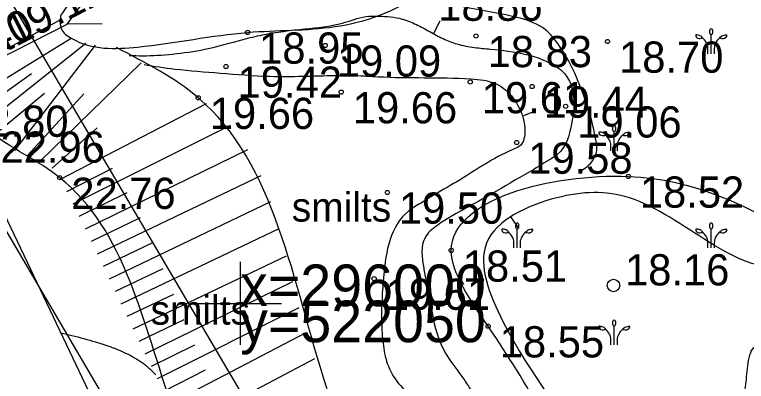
# Model space of a CAD drawing. Extents: x 521824 to 524158, y 294774 to 296228.
# Drawn here: x 522041.87 to 522068.27, y 295997.19 to 296010.41 of the extents above; entities that cross this region are included whole.
import ezdxf

# ---------------------------------------------------------------- set-up
doc = ezdxf.new("R2010")
doc.units = 0
for name, color, linetype in [('7315030100', 7, 'Continuous'), ('CELI_CMAL_####_####_#', 7, 'Continuous'), ('GEOD_ELEM_####_####_#', 7, 'Continuous'), ('GEOD_KORD_####_TKST_#', 7, 'Continuous'), ('Geolite Projekts', 7, 'Continuous'), ('HIDG_AATZ_####_TKST_#', 7, 'Continuous'), ('HIDG_ELEM_####_####_#', 7, 'Continuous'), ('HIDG_HORZ_PAMT_####_#', 7, 'Continuous'), ('HIDG_HORZ_RESN_####_#', 7, 'Continuous'), ('HIDG_NLIN_####_####_#', 7, 'Continuous'), ('HIDG_PLIN_####_####_#', 7, 'Continuous'), ('HIDT_CAUR_####_####_#', 7, 'Continuous'), ('HIDT_CAUR_####_TKST_#', 7, 'Continuous'), ('HIDT_ELEM_####_####_#', 7, 'Continuous'), ('RELJ_AATZ_####_TKST_#', 7, 'Continuous'), ('RELJ_ELEM_####_####_#', 7, 'Continuous'), ('RELJ_HORZ_PAMT_####_#', 7, 'Continuous'), ('RELJ_NOGA_####_####_#', 7, 'Continuous'), ('RELJ_NOGL_####_####_#', 7, 'Continuous'), ('TERT_ELEM_####_####_#', 7, 'Continuous'), ('TERT_IZMT_####_TKST_#', 7, 'Continuous'), ('TERT_KONT_####_####_#', 7, 'Continuous')]:
    doc.layers.add(name, color=color, linetype=linetype)

msp = doc.modelspace()

# ---------------------------------------------------------------- linework, layer by layer
at = {"layer": '7315030100'}
msp.add_lwpolyline([(521982.662, 296071.944), (522030.784, 296022.739), (522033.541, 296023.509), (522041.383, 296002.911), (522075.382, 295945.049), (522118.888, 295885.85), (522163.663, 295827.44), (522159.464, 295824.698), (522114.889, 295882.848), (522071.201, 295942.295), (522036.863, 296000.733), (522028.996, 296021.046), (521979.248, 296071.92), (521979.226, 296071.945)], dxfattribs=at)
at = {"layer": 'CELI_CMAL_####_####_#'}
msp.add_lwpolyline([(522062.798, 295959.285), (522062.798, 295959.285), (522058.043, 295967.908), (522052.45, 295979.914), (522045.719, 295994.345), (522039.629, 296007.129), (522036.529, 296013.324), (522032.556, 296024.949), (522023.763, 296039.802), (522021.403, 296041.954)], dxfattribs=at)
at = {"layer": 'GEOD_ELEM_####_####_#'}
for p, q in [((522050, 296001.5), (522050, 296000)), ((522048.5, 296000), (522050, 296000)), ((522050, 296000), (522050, 295998.5)), ((522050, 296000), (522051.5, 296000))]:
    msp.add_line(p, q, dxfattribs=at)
at = {"layer": 'Geolite Projekts'}
msp.add_lwpolyline([(522051.641, 295994.078), (522023.126, 296042.473), (521958.082, 296103.28)], dxfattribs=at)
at = {"layer": 'HIDG_ELEM_####_####_#'}
msp.add_circle((522063.472, 296000.647), 0.225, dxfattribs=at)
at = {"layer": 'HIDG_HORZ_PAMT_####_#'}
msp.add_line((522060.061, 296002.694), (522059.782, 296003.11), dxfattribs=at)
msp.add_spline([(522097.456, 296003.003), (522098.42, 296003.112), (522098.886, 296003.109), (522101.493, 296002.854), (522104.863, 296002.829), (522105.455, 296002.546), (522105.764, 296002.03), (522106.434, 296001.103), (522105.073, 295999.884), (522105.328, 295997.947), (522105.313, 295997.082), (522105.495, 295995.289), (522105.536, 295995.052), (522105.782, 295994.342), (522106.713, 295993.946), (522107.552, 295993.546), (522108.149, 295993.448), (522108.619, 295991.553), (522108.577, 295991.344), (522108.448, 295991.154), (522106.283, 295991.375), (522105.272, 295992.2), (522104.189, 295992.719), (522103.543, 295992.913), (522103.242, 295993.07), (522101.964, 295993.08), (522101.329, 295993.113), (522100.932, 295993.02), (522099.761, 295992.856), (522098.335, 295992.439), (522097.436, 295991.876), (522096.287, 295991.458), (522094.937, 295990.58), (522094.192, 295990.336), (522093.424, 295990.187), (522091.553, 295990.123), (522089.682, 295990.202), (522089.358, 295990.216), (522085.744, 295990.713), (522081.631, 295990.342), (522080.807, 295990.11), (522079.09, 295989.003), (522078.197, 295988.522), (522077.728, 295988.334), (522077.237, 295988.193), (522076.001, 295988.101), (522074.761, 295988.259), (522072.524, 295989.01), (522071.862, 295989.025), (522071.249, 295988.887), (522068.367, 295988.362), (522067.498, 295988.56), (522067.064, 295988.714), (522066.631, 295988.911), (522064.566, 295990.452), (522063.244, 295992.536), (522063.001, 295993.19), (522062.602, 295994.158), (522059.484, 295999.35), (522058.893, 296002.168), (522061.43, 296003.805), (522064.048, 296003.805), (522069.557, 296001.404), (522072.32, 296003.741), (522074.302, 296004.815), (522097.456, 296003.003)], degree=3, dxfattribs=at)
at = {"layer": 'HIDG_HORZ_RESN_####_#'}
msp.add_spline([(522076.693, 296001.698), (522073.251, 295999.937), (522069.684, 295998.285), (522069.633, 295998.28), (522069.496, 295998.301), (522069.359, 295998.339), (522069.222, 295998.38), (522069.086, 295998.409), (522068.72, 295998.453), (522068.449, 295998.318), (522068.414, 295998.223), (522068.385, 295998.128), (522068.338, 295997.938), (522068.282, 295997.558), (522068.247, 295997.178), (522068.2, 295996.798), (522067.729, 295994.059), (522067.268, 295991.321), (522067.299, 295990.913), (522067.497, 295990.535), (522067.816, 295990.195), (522068.007, 295990.042), (522068.108, 295989.971), (522068.212, 295989.903), (522068.971, 295989.627), (522069.729, 295989.648), (522070.549, 295989.787), (522073.982, 295990.519), (522074.567, 295990.609), (522075.157, 295990.665), (522075.749, 295990.722), (522076.337, 295990.814), (522076.713, 295990.923), (522077.072, 295991.098), (522077.582, 295991.652), (522078.55, 295993.97), (522080.388, 295998.378), (522080.481, 295998.539), (522080.583, 295998.609), (522080.81, 295998.515), (522081.314, 295997.644), (522081.814, 295996.353), (522082.223, 295995.227), (522083.472, 295992.047)], degree=3, dxfattribs=at)
at = {"layer": 'HIDG_NLIN_####_####_#'}
for points in [[(522069.847, 296002.621), (522070.445, 296005.213), (522071.843, 296012.882), (522070.004, 296013.804), (522068.327, 296014.681), (522064.837, 296015.835), (522066.863, 296015.976), (522068.488, 296015.043), (522072.507, 296013.382), (522076.21, 296014.002), (522077.435, 296005.57)], [(522043.524, 296010.374), (522044.767, 296011.92), (522050.208, 296013.218), (522056.452, 296013.627), (522059.824, 296014.995), (522056.733, 296011.31), (522050.271, 296009.767), (522046.303, 296009.241), (522043.931, 296009.544), (522043.552, 296009.894), (522043.524, 296010.374)]]:
    msp.add_spline(points, degree=3, dxfattribs=at)
at = {"layer": 'HIDG_PLIN_####_####_#'}
msp.add_spline([(522092.914, 295989.062), (522089.457, 295989.995), (522081.185, 295989.929), (522077.718, 295986.793), (522072.195, 295988.487), (522065.261, 295988.052), (522062.418, 295992.785), (522058.951, 295999.177), (522057.619, 296001.908), (522064.008, 296004.575), (522069.847, 296002.621)], degree=3, dxfattribs=at)
at = {"layer": 'HIDT_CAUR_####_####_#'}
msp.add_lwpolyline([(522032.911, 296004.548), (522043.763, 296010.068)], dxfattribs=at)
at = {"layer": 'HIDT_ELEM_####_####_#'}
msp.add_lwpolyline([(522045.02, 296010.078), (522043.763, 296010.068), (522044.51, 296011.081)], dxfattribs=at)
at = {"layer": 'RELJ_ELEM_####_####_#'}
for centre in [(522050.271, 296009.767), (522058.516, 296009.64), (522053.074, 296009.298), (522063.257, 296009.439), (522049.495, 296008.536), (522058.304, 296007.977), (522060.537, 296007.816), (522048.49, 296007.412), (522053.651, 296007.615), (522061.75, 296007.102), (522059.979, 296005.797), (522043.494, 296004.53), (522064.008, 296004.575), (522055.312, 296003.997), (522057.619, 296001.908), (522054.837, 296000.892), (522058.951, 295999.177)]:
    msp.add_circle(centre, 0.075, dxfattribs=at)
at = {"layer": 'RELJ_HORZ_PAMT_####_#'}
for p, q in [((522057.208, 296010.171), (522056.975, 296009.728)), ((522060.654, 296006.926), (522060.188, 296006.745))]:
    msp.add_line(p, q, dxfattribs=at)
for points in [[(522045.999, 296008.938), (522046.495, 296008.926), (522047.557, 296008.988), (522048.735, 296009.162), (522050.109, 296009.512), (522050.809, 296009.677), (522052.34, 296009.896), (522053.693, 296010.101), (522054.536, 296010.335), (522054.996, 296010.355), (522055.848, 296010.249), (522056.362, 296010.052), (522056.844, 296009.797), (522057.323, 296009.545), (522057.827, 296009.353), (522058.463, 296009.222), (522059.039, 296009.168), (522060.322, 296008.975), (522060.946, 296008.772), (522061.254, 296008.62), (522061.558, 296008.425), (522061.883, 296008.015), (522062.022, 296007.524), (522062.054, 296007.162), (522062.019, 296006.801), (522061.435, 296005.355), (522061.1, 296005.14), (522060.764, 296004.933), (522060.089, 296004.536), (522058.739, 296003.753), (522057.792, 296003.234), (522057.321, 296002.952), (522057.086, 296002.788), (522056.969, 296002.698), (522056.853, 296002.602), (522056.584, 296002.103), (522056.588, 296001.531), (522056.86, 296000.048), (522057.24, 295998.543), (522057.746, 295997.71), (522058.037, 295997.317), (522058.303, 295996.91), (522059.043, 295995.576), (522059.759, 295994.23), (522060.122, 295993.338), (522060.406, 295992.406), (522060.729, 295991.496), (522060.944, 295991.069), (522061.213, 295990.67), (522061.49, 295990.366), (522061.793, 295990.09), (522062.252, 295989.683), (522062.396, 295989.538), (522064.208, 295987.613), (522065.338, 295986.418), (522065.918, 295985.834), (522066.525, 295985.268), (522067.242, 295984.881), (522068.074, 295984.734), (522068.945, 295984.657), (522069.37, 295984.591), (522069.777, 295984.479), (522071.163, 295983.949), (522071.837, 295983.615), (522072.507, 295983.186), (522073.445, 295982.313), (522074.19, 295981.299), (522074.759, 295980.263), (522075.171, 295979.327), (522075.146, 295979.012), (522074.869, 295978.709), (522073.887, 295978.125), (522072.886, 295977.541), (522072.584, 295977.238), (522072.525, 295976.923), (522072.6, 295976.687), (522072.713, 295976.422), (522073.008, 295976.004)], [(522046.537, 296008.609), (522047.646, 296008.448), (522049.286, 296008.303), (522051.075, 296008.186), (522053.444, 296008.217), (522054.151, 296008.214), (522054.985, 296008.17), (522058.319, 296008.091), (522059.246, 296007.909), (522060.219, 296006.664), (522060.26, 296006.004), (522060.16, 296005.742), (522059.82, 296005.536), (522057.938, 296004.456), (522056.998, 296003.907), (522056.53, 296003.618), (522056.065, 296003.315), (522055.413, 296002.297), (522055.186, 296001.02), (522055.161, 296000.757), (522055.11, 295999.292), (522055.16, 295998.559), (522055.314, 295997.829), (522055.721, 295997.116), (522056.341, 295996.547), (522057.006, 295996.007), (522057.548, 295995.38), (522057.725, 295995.025), (522057.925, 295993.948), (522058.52, 295990.942), (522058.98, 295989.479), (522059.312, 295988.768), (522059.511, 295988.418), (522059.735, 295988.074), (522060.274, 295987.666), (522060.968, 295987.537), (522061.707, 295987.482), (522062.381, 295987.296), (522062.801, 295987.025), (522063.19, 295986.644), (522063.533, 295986.24), (522063.855, 295985.367), (522063.327, 295983.043), (522062.383, 295980.757), (522062.204, 295980.412), (522061.994, 295980.07), (522061.693, 295979.386)], [(522043.533, 295998.935), (522043.934, 295998.843), (522044.787, 295998.61), (522045.382, 295998.413), (522045.673, 295998.296), (522045.961, 295998.164), (522046.237, 295998.015), (522046.37, 295997.932), (522046.499, 295997.841), (522046.621, 295997.744), (522046.739, 295997.643), (522046.958, 295997.422)]]:
    msp.add_spline(points, degree=3, dxfattribs=at)
at = {"layer": 'RELJ_NOGA_####_####_#'}
for p, q in [((522039.797, 296008.219), (522043.532, 296010.234)), ((522040.277, 296007.342), (522043.904, 296009.555)), ((522040.775, 296006.474), (522044.439, 296009.382)), ((522041.869, 296005.51), (522044.788, 296009.304)), ((522042.797, 296005.138), (522046.436, 296008.671)), ((522040.524, 296006.907), (522042.479, 296008.288)), ((522041.063, 296006.025), (522042.944, 296007.58)), ((522042.336, 296005.331), (522044.369, 296007.558)), ((522043.521, 296004.478), (522048.794, 296007.21)), ((522043.976, 296003.587), (522049.65, 296006.423)), ((522043.219, 296004.871), (522044.846, 296006.332)), ((522044.419, 296002.691), (522050.279, 296005.546)), ((522043.75, 296004.033), (522045.397, 296004.877)), ((522044.855, 296001.791), (522050.756, 296004.604)), ((522044.199, 296003.14), (522045.933, 296004)), ((522045.286, 296000.888), (522051.114, 296003.667)), ((522044.638, 296002.241), (522046.405, 296003.097)), ((522045.716, 295999.985), (522051.411, 296002.701)), ((522045.07, 296001.339), (522046.832, 296002.18)), ((522046.146, 295999.083), (522051.67, 296001.717)), ((522045.501, 296000.437), (522047.231, 296001.262)), ((522046.582, 295998.183), (522051.901, 296000.784)), ((522045.931, 295999.534), (522047.615, 296000.337)), ((522047.026, 295997.287), (522052.136, 295999.851)), ((522046.363, 295998.632), (522047.989, 295999.422)), ((522047.481, 295996.396), (522052.384, 295998.953)), ((522046.803, 295997.734), (522048.367, 295998.508)), ((522047.946, 295995.511), (522052.693, 295998.009)), ((522047.252, 295996.841), (522048.754, 295997.608))]:
    msp.add_line(p, q, dxfattribs=at)
msp.add_spline([(522076.372, 295971.107), (522071.771, 295966.998), (522065.911, 295963.274), (522062.404, 295965.313), (522059.129, 295973.294), (522053.399, 295985.165), (522047.568, 295996.23), (522043.494, 296004.53), (522040.94, 296006.195), (522036.392, 296017.202), (522035.817, 296019.888)], degree=3, dxfattribs=at)
at = {"layer": 'RELJ_NOGL_####_####_#'}
msp.add_spline([(522076.372, 295971.107), (522070.977, 295968.839), (522067.829, 295967.468), (522065.228, 295970.581), (522062.385, 295977.993), (522058.471, 295985.855), (522053.108, 295997.011), (522048.49, 296007.412), (522045.541, 296009.219)], degree=3, dxfattribs=at)
at = {"layer": 'TERT_ELEM_####_####_#'}
for p, q in [((522067, 296009), (522067, 296009.681)), ((522067, 296009), (522067, 296009.681)), ((522063.5, 296005.5), (522063.5, 296006.181)), ((522063.5, 296005.5), (522063.5, 296006.181)), ((522060, 296002), (522060, 296002.681)), ((522060, 296002), (522060, 296002.681)), ((522067, 296002), (522067, 296002.681)), ((522067, 296002), (522067, 296002.681)), ((522063.5, 295998.5), (522063.5, 295999.181)), ((522063.5, 295998.5), (522063.5, 295999.181))]:
    msp.add_line(p, q, dxfattribs=at)
for centre in [(522067, 296009.795), (522067, 296009.795), (522063.5, 296006.295), (522063.5, 296006.295), (522060, 296002.795), (522060, 296002.795), (522067, 296002.795), (522067, 296002.795), (522063.5, 295999.295), (522063.5, 295999.295)]:
    msp.add_ellipse(centre, major_axis=(0, 0.114), ratio=0.447069, dxfattribs=at)
for centre, major_axis, start_param, end_param in [((522066.586, 296009.658), (-0.147, 0), 6.117242, 8.627806), ((522066.586, 296009.658), (-0.147, 0), 6.117242, 8.627806), ((522067.414, 296009.658), (0.147, 0), 3.938565, 6.449128), ((522067.414, 296009.658), (0.147, 0), 3.938565, 6.449128), ((522063.086, 296006.158), (-0.147, 0), 6.117242, 8.627806), ((522063.086, 296006.158), (-0.147, 0), 6.117242, 8.627806), ((522063.914, 296006.158), (0.147, 0), 3.938565, 6.449128), ((522063.914, 296006.158), (0.147, 0), 3.938565, 6.449128), ((522059.586, 296002.658), (-0.147, 0), 6.117242, 8.627806), ((522059.586, 296002.658), (-0.147, 0), 6.117242, 8.627806), ((522060.414, 296002.658), (0.147, 0), 3.938565, 6.449128), ((522060.414, 296002.658), (0.147, 0), 3.938565, 6.449128), ((522066.586, 296002.658), (-0.147, 0), 6.117242, 8.627806), ((522066.586, 296002.658), (-0.147, 0), 6.117242, 8.627806), ((522067.414, 296002.658), (0.147, 0), 3.938565, 6.449128), ((522067.414, 296002.658), (0.147, 0), 3.938565, 6.449128), ((522063.086, 295999.158), (-0.147, 0), 6.117242, 8.627806), ((522063.086, 295999.158), (-0.147, 0), 6.117242, 8.627806), ((522063.914, 295999.158), (0.147, 0), 3.938565, 6.449128), ((522063.914, 295999.158), (0.147, 0), 3.938565, 6.449128)]:
    msp.add_ellipse(centre, major_axis=major_axis, ratio=0.769466, start_param=start_param, end_param=end_param, dxfattribs=at)
for points in [[(522066.689, 296009.577), (522066.651, 296009.617), (522066.584, 296009.672), (522066.445, 296009.68), (522066.441, 296009.676)], [(522066.689, 296009.577), (522066.651, 296009.617), (522066.584, 296009.672), (522066.445, 296009.68), (522066.441, 296009.676)], [(522066.879, 296009), (522066.902, 296009.288), (522066.786, 296009.465), (522066.696, 296009.568), (522066.689, 296009.577)], [(522066.879, 296009), (522066.902, 296009.288), (522066.786, 296009.465), (522066.696, 296009.568), (522066.689, 296009.577)], [(522067.121, 296009), (522067.098, 296009.288), (522067.214, 296009.465), (522067.304, 296009.568), (522067.311, 296009.577)], [(522067.121, 296009), (522067.098, 296009.288), (522067.214, 296009.465), (522067.304, 296009.568), (522067.311, 296009.577)], [(522067.311, 296009.577), (522067.349, 296009.617), (522067.417, 296009.672), (522067.555, 296009.68), (522067.559, 296009.676)], [(522067.311, 296009.577), (522067.349, 296009.617), (522067.417, 296009.672), (522067.555, 296009.68), (522067.559, 296009.676)], [(522063.189, 296006.077), (522063.151, 296006.117), (522063.084, 296006.172), (522062.945, 296006.18), (522062.941, 296006.176)], [(522063.189, 296006.077), (522063.151, 296006.117), (522063.084, 296006.172), (522062.945, 296006.18), (522062.941, 296006.176)], [(522063.811, 296006.077), (522063.849, 296006.117), (522063.917, 296006.172), (522064.055, 296006.18), (522064.059, 296006.176)], [(522063.811, 296006.077), (522063.849, 296006.117), (522063.917, 296006.172), (522064.055, 296006.18), (522064.059, 296006.176)], [(522063.379, 296005.5), (522063.402, 296005.788), (522063.286, 296005.965), (522063.196, 296006.068), (522063.189, 296006.077)], [(522063.379, 296005.5), (522063.402, 296005.788), (522063.286, 296005.965), (522063.196, 296006.068), (522063.189, 296006.077)], [(522063.621, 296005.5), (522063.598, 296005.788), (522063.714, 296005.965), (522063.804, 296006.068), (522063.811, 296006.077)], [(522063.621, 296005.5), (522063.598, 296005.788), (522063.714, 296005.965), (522063.804, 296006.068), (522063.811, 296006.077)], [(522059.689, 296002.577), (522059.651, 296002.617), (522059.584, 296002.672), (522059.445, 296002.68), (522059.441, 296002.676)], [(522059.689, 296002.577), (522059.651, 296002.617), (522059.584, 296002.672), (522059.445, 296002.68), (522059.441, 296002.676)], [(522059.879, 296002), (522059.902, 296002.288), (522059.786, 296002.465), (522059.696, 296002.568), (522059.689, 296002.577)], [(522059.879, 296002), (522059.902, 296002.288), (522059.786, 296002.465), (522059.696, 296002.568), (522059.689, 296002.577)], [(522060.121, 296002), (522060.098, 296002.288), (522060.214, 296002.465), (522060.304, 296002.568), (522060.311, 296002.577)], [(522060.121, 296002), (522060.098, 296002.288), (522060.214, 296002.465), (522060.304, 296002.568), (522060.311, 296002.577)], [(522060.311, 296002.577), (522060.349, 296002.617), (522060.417, 296002.672), (522060.555, 296002.68), (522060.559, 296002.676)], [(522060.311, 296002.577), (522060.349, 296002.617), (522060.417, 296002.672), (522060.555, 296002.68), (522060.559, 296002.676)], [(522066.689, 296002.577), (522066.651, 296002.617), (522066.584, 296002.672), (522066.445, 296002.68), (522066.441, 296002.676)], [(522066.689, 296002.577), (522066.651, 296002.617), (522066.584, 296002.672), (522066.445, 296002.68), (522066.441, 296002.676)], [(522066.879, 296002), (522066.902, 296002.288), (522066.786, 296002.465), (522066.696, 296002.568), (522066.689, 296002.577)], [(522066.879, 296002), (522066.902, 296002.288), (522066.786, 296002.465), (522066.696, 296002.568), (522066.689, 296002.577)], [(522067.121, 296002), (522067.098, 296002.288), (522067.214, 296002.465), (522067.304, 296002.568), (522067.311, 296002.577)], [(522067.121, 296002), (522067.098, 296002.288), (522067.214, 296002.465), (522067.304, 296002.568), (522067.311, 296002.577)], [(522067.311, 296002.577), (522067.349, 296002.617), (522067.417, 296002.672), (522067.555, 296002.68), (522067.559, 296002.676)], [(522067.311, 296002.577), (522067.349, 296002.617), (522067.417, 296002.672), (522067.555, 296002.68), (522067.559, 296002.676)], [(522063.189, 295999.077), (522063.151, 295999.117), (522063.084, 295999.172), (522062.945, 295999.18), (522062.941, 295999.176)], [(522063.189, 295999.077), (522063.151, 295999.117), (522063.084, 295999.172), (522062.945, 295999.18), (522062.941, 295999.176)], [(522063.379, 295998.5), (522063.402, 295998.788), (522063.286, 295998.965), (522063.196, 295999.068), (522063.189, 295999.077)], [(522063.379, 295998.5), (522063.402, 295998.788), (522063.286, 295998.965), (522063.196, 295999.068), (522063.189, 295999.077)], [(522063.621, 295998.5), (522063.598, 295998.788), (522063.714, 295998.965), (522063.804, 295999.068), (522063.811, 295999.077)], [(522063.621, 295998.5), (522063.598, 295998.788), (522063.714, 295998.965), (522063.804, 295999.068), (522063.811, 295999.077)], [(522063.811, 295999.077), (522063.849, 295999.117), (522063.917, 295999.172), (522064.055, 295999.18), (522064.059, 295999.176)], [(522063.811, 295999.077), (522063.849, 295999.117), (522063.917, 295999.172), (522064.055, 295999.18), (522064.059, 295999.176)]]:
    msp.add_open_spline(points, degree=3, dxfattribs=at)
at = {"layer": 'TERT_KONT_####_####_#'}
msp.add_spline([(522062.275, 296004.76), (522062.725, 296005.147), (522062.873, 296005.568), (522062.817, 296006.002), (522062.703, 296006.523), (522062.324, 296007.704), (522061.781, 296008.87), (522061.294, 296009.588), (522061.121, 296009.777), (522060.91, 296009.942), (522059.978, 296010.31), (522058.425, 296010.615), (522057.122, 296010.885), (522056.772, 296011.066), (522056.733, 296011.31), (522057.338, 296012.131), (522058.353, 296013.124), (522059.611, 296014.113), (522060.945, 296014.921), (522061.9, 296015.256), (522062.906, 296015.38), (522064.977, 296015.245), (522066.972, 296015.017), (522067.883, 296015.023), (522068.704, 296015.193), (522068.84, 296015.265), (522069.172, 296015.683), (522069.512, 296016.498), (522069.846, 296017.265), (522070.048, 296017.513), (522070.293, 296017.61), (522070.943, 296017.474), (522071.609, 296017.09), (522072.989, 296015.881), (522074.438, 296014.587), (522075.189, 296014.096), (522075.572, 296013.923), (522075.96, 296013.81), (522077.14, 296013.718), (522078.399, 296013.837), (522079.061, 296013.954), (522079.716, 296014.086), (522080.371, 296014.22), (522081.029, 296014.341), (522082.31, 296014.505), (522082.952, 296014.553), (522083.593, 296014.58), (522084.77, 296014.367), (522085.055, 296014.254), (522085.328, 296014.126), (522085.834, 296013.81), (522086.313, 296014.041), (522086.647, 296013.162), (522088.917, 296011.073), (522090.338, 296009.591), (522091.73, 296008.067), (522092.394, 296007.257), (522093.014, 296006.421), (522093.66, 296005.598), (522094.014, 296005.204), (522094.401, 296004.827), (522095.35, 296004.152), (522096.396, 296003.67), (522096.943, 296003.478)], degree=3, dxfattribs=at)

# ---------------------------------------------------------------- texts
at = {"layer": 'GEOD_KORD_####_TKST_#'}
for s, p in [('x=296000', (522050, 295999.9)), ('y=522050', (522050, 295998.6))]:
    msp.add_text(s, height=1.5, dxfattribs=at).set_placement(p)
at = {"layer": 'HIDG_AATZ_####_TKST_#'}
msp.add_text(' 18.16', height=1.125, dxfattribs=at).set_placement((522063.472, 296000.647))
at = {"layer": 'HIDT_CAUR_####_TKST_#'}
for s, p in [('t19.12', (522041.533, 296009.052)), ('pl d140', (522038.269, 296007.442))]:
    msp.add_text(s, height=1.125, rotation=26.9607, dxfattribs=at).set_placement(p)
at = {"layer": 'RELJ_AATZ_####_TKST_#'}
for s, p in [(' 18.86', (522056.733, 296010.185)), (' 18.95', (522050.271, 296008.642)), (' 18.83', (522058.516, 296008.515)), (' 19.09', (522053.074, 296008.173)), (' 18.70', (522063.257, 296008.314)), (' 19.42', (522049.495, 296007.411)), (' 19.61', (522058.304, 296006.852)), (' 19.44', (522060.537, 296006.691)), (' 19.66', (522053.651, 296006.49)), (' 19.66', (522048.49, 296006.287)), (' 22.80', (522039.629, 296006.004)), (' 19.06', (522061.75, 296005.977)), (' 22.96', (522040.94, 296005.07)), (' 19.58', (522059.979, 296004.672)), (' 18.52', (522064.008, 296003.45)), (' 22.76', (522043.494, 296003.405)), (' 19.50', (522055.312, 296002.872)), (' 18.51', (522057.619, 296000.783)), (' 19.61', (522054.837, 295999.767)), (' 18.55', (522058.951, 295998.052))]:
    msp.add_text(s, height=1.125, dxfattribs=at).set_placement(p)
at = {"layer": 'TERT_IZMT_####_TKST_#'}
for p in [(522051.866, 296002.948), (522046.771, 295999.234)]:
    msp.add_text('smilts', height=1.05, dxfattribs=at).set_placement(p)

doc.saveas('drawing.dxf')
